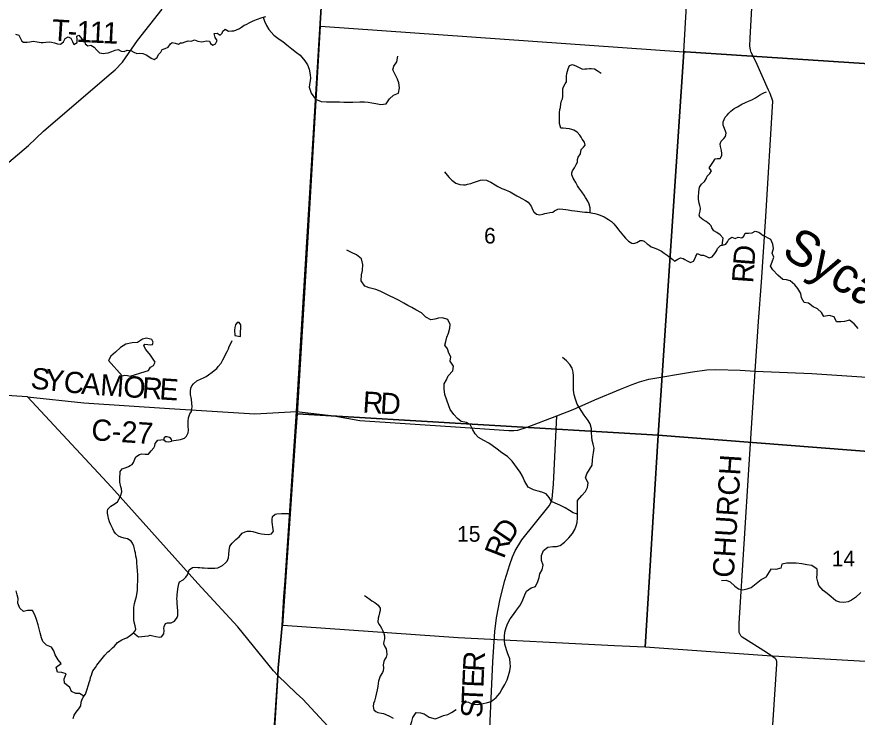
# Model space of a CAD drawing. Extents: x 1759416 to 2214760, y 252598 to 1116833.
# Drawn here: x 1923091 to 1934945, y 839744 to 849628 of the extents above; entities that cross this region are included whole.
import ezdxf

# ---------------------------------------------------------------- set-up
doc = ezdxf.new("R2010")
doc.units = 0
for name, color, linetype in [('GM_X_County_Road', 7, 'Continuous'), ('GM_X_County_Road_Text', 7, 'Continuous'), ('GM_X_Minor_Lake', 7, 'Continuous'), ('GM_X_Minor_River', 7, 'Continuous'), ('GM_X_Minor_River_Text', 7, 'Continuous'), ('GM_X_Section', 7, 'Continuous'), ('GM_X_Section_Text', 7, 'Continuous'), ('GM_X_State_Route', 7, 'Continuous'), ('GM_X_Township', 7, 'Continuous'), ('GM_X_Township_Road', 7, 'Continuous'), ('GM_X_Township_Road_Text', 7, 'Continuous'), ('GM_X_US_Route', 7, 'Continuous')]:
    doc.layers.add(name, color=color, linetype=linetype)

msp = doc.modelspace()

# ---------------------------------------------------------------- linework, layer by layer
at = {"layer": 'GM_X_County_Road'}
for points in [[(1933655, 838134), (1933811, 840492), (1933811, 840528), (1933801, 840558), (1933790, 840571), (1933668, 840656), (1933324, 840873), (1933302, 840894), (1933280, 840937), (1933280, 841069), (1933420, 843310), (1933508, 844628), (1933555, 845328), (1933595, 845881), (1933658, 846809), (1933757, 848439), (1933719, 848544), (1933695, 848592), (1933515, 848997), (1933451, 849125), (1933438, 849162), (1933430, 849212), (1933434, 849326), (1933494, 850358)], [(1927035, 844057), (1927562, 843996), (1927929, 843929), (1929279, 843840), (1930032, 843791), (1930104, 843790), (1930156, 843796), (1930289, 843839), (1930709, 843999), (1930938, 844087), (1931245, 844222), (1931607, 844373), (1931771, 844438), (1931876, 844475), (1932006, 844512), (1932623, 844616), (1932826, 844646), (1932952, 844651), (1933294, 844642), (1933508, 844628), (1934305, 844596), (1936424, 844455)], [(1923241, 844263), (1924038, 844182), (1925246, 844101), (1926446, 844027), (1927035, 844057)]]:
    msp.add_lwpolyline(points, dxfattribs=at)
at = {"layer": 'GM_X_Minor_Lake'}
for points in [[(1926244, 845114), (1926244, 845184), (1926252, 845234), (1926252, 845282), (1926228, 845313), (1926198, 845313), (1926174, 845279), (1926168, 845241), (1926162, 845205), (1926164, 845130)], [(1926164, 845130), (1926244, 845114)], [(1924578, 844563), (1924614, 844571), (1924654, 844567), (1924689, 844555), (1924765, 844578), (1924827, 844598), (1924901, 844622), (1924949, 844636), (1924977, 844682), (1925019, 844708), (1925041, 844756), (1924978, 844854), (1924912, 844935), (1924884, 844985), (1924898, 845009), (1924940, 845001), (1924974, 844997), (1925004, 845005), (1925014, 845035), (1924994, 845075), (1924920, 845091), (1924862, 845077), (1924792, 845033), (1924717, 845029), (1924627, 845007), (1924553, 844960), (1924481, 844896), (1924415, 844840), (1924383, 844778)], [(1924383, 844778), (1924578, 844563)], [(1925272, 843662), (1925264, 843678), (1925244, 843692), (1925212, 843700), (1925186, 843700), (1925170, 843684), (1925164, 843670), (1925166, 843658), (1925192, 843634), (1925228, 843630), (1925254, 843636)], [(1925254, 843636), (1925274, 843639), (1925276, 843643), (1925272, 843662)]]:
    msp.add_lwpolyline(points, dxfattribs=at)
at = {"layer": 'GM_X_Minor_River'}
for points in [[(1923462, 849266), (1923502, 849270), (1923553, 849273), (1923579, 849271), (1923623, 849261), (1923663, 849247), (1923709, 849241), (1923749, 849275), (1923773, 849321), (1923813, 849347), (1923853, 849327), (1923877, 849281), (1923895, 849239), (1923943, 849265), (1923943, 849309), (1923937, 849353), (1923965, 849371), (1924001, 849321), (1924044, 849288), (1924054, 849246), (1924094, 849220), (1924134, 849226), (1924180, 849200), (1924218, 849158), (1924258, 849120), (1924286, 849114), (1924311, 849112), (1924339, 849115), (1924379, 849121), (1924431, 849137), (1924479, 849155), (1924521, 849165), (1924561, 849143), (1924603, 849137), (1924649, 849155), (1924697, 849151), (1924741, 849131), (1924786, 849110), (1924828, 849114), (1924868, 849110), (1924914, 849090), (1924940, 849078), (1924984, 849042), (1925026, 849024), (1925072, 849052), (1925090, 849098), (1925120, 849128), (1925142, 849168), (1925184, 849182), (1925226, 849200), (1925258, 849246), (1925284, 849266), (1925326, 849256), (1925372, 849243), (1925400, 849259), (1925426, 849259), (1925465, 849273), (1925507, 849291), (1925553, 849283), (1925595, 849303), (1925645, 849283), (1925697, 849273), (1925723, 849281), (1925765, 849291), (1925809, 849285), (1925821, 849253), (1925855, 849226), (1925894, 849248), (1925915, 849292), (1925889, 849337), (1925875, 849393), (1925917, 849399), (1925959, 849368), (1925989, 849398), (1925997, 849424), (1926031, 849452), (1926077, 849426), (1926124, 849428), (1926150, 849430), (1926178, 849438), (1926232, 849462), (1926262, 849480), (1926300, 849508), (1926326, 849520), (1926380, 849548), (1926416, 849566), (1926448, 849580), (1926474, 849590), (1926552, 849616), (1926602, 849633)], [(1926566, 849621), (1926586, 849567), (1926612, 849503), (1926645, 849449), (1926715, 849367), (1926791, 849311), (1926843, 849278), (1926900, 849234), (1926968, 849178), (1927034, 849122), (1927086, 849085), (1927153, 849005), (1927193, 848949), (1927217, 848887), (1927231, 848811), (1927233, 848761), (1927214, 848634), (1927242, 848550), (1927306, 848466), (1927383, 848434), (1927457, 848426), (1927513, 848427), (1927585, 848429), (1927641, 848429), (1927705, 848425), (1927757, 848425), (1927832, 848423), (1927930, 848426), (1927994, 848428), (1928046, 848422), (1928098, 848414), (1928154, 848404), (1928226, 848392), (1928303, 848402), (1928349, 848472), (1928403, 848524), (1928473, 848552), (1928490, 848624), (1928480, 848696), (1928460, 848750), (1928426, 848816), (1928396, 848880), (1928410, 848932), (1928451, 848994), (1928467, 849072)], [(1923073, 849381), (1923117, 849367), (1923142, 849324), (1923160, 849282), (1923186, 849270), (1923238, 849268), (1923272, 849274), (1923298, 849280), (1923328, 849282), (1923378, 849276), (1923406, 849270), (1923432, 849266), (1923462, 849266)], [(1931180, 846865), (1931180, 846933), (1931166, 846983), (1931146, 847027), (1931114, 847077), (1931094, 847109), (1931061, 847157), (1931021, 847216), (1931001, 847244), (1930975, 847288), (1930951, 847326), (1930941, 847352), (1930921, 847396), (1930920, 847428), (1930930, 847454), (1930956, 847498), (1930982, 847542), (1931000, 847578), (1931002, 847612), (1931008, 847646), (1931042, 847692), (1931052, 847756), (1931084, 847788), (1931110, 847816), (1931098, 847857), (1931064, 847899), (1931051, 847927), (1931033, 847959), (1930993, 848001), (1930949, 848027), (1930919, 848039), (1930889, 848047), (1930841, 848053), (1930797, 848054), (1930767, 848056), (1930746, 848120), (1930746, 848158), (1930744, 848188), (1930744, 848218), (1930748, 848272), (1930752, 848320), (1930758, 848350), (1930764, 848398), (1930774, 848440), (1930788, 848472), (1930794, 848502), (1930793, 848534), (1930791, 848564), (1930793, 848611), (1930801, 848639), (1930827, 848681), (1930843, 848711), (1930847, 848743), (1930847, 848789), (1930849, 848829), (1930867, 848893), (1930885, 848939), (1930929, 848957), (1930987, 848933), (1931041, 848901), (1931069, 848890), (1931105, 848892), (1931131, 848896), (1931167, 848900), (1931193, 848900), (1931239, 848892), (1931278, 848868), (1931304, 848850), (1931336, 848832)], [(1933039, 846405), (1933057, 846506), (1933011, 846552), (1932965, 846582), (1932923, 846606), (1932894, 846650), (1932886, 846679), (1932860, 846703), (1932814, 846737), (1932774, 846763), (1932726, 846801), (1932714, 846827), (1932730, 846883), (1932733, 846929), (1932725, 846963), (1932715, 846999), (1932707, 847048), (1932707, 847108), (1932711, 847134), (1932713, 847160), (1932717, 847190), (1932723, 847222), (1932751, 847268), (1932793, 847306), (1932815, 847340), (1932829, 847380), (1932867, 847418), (1932890, 847454), (1932858, 847498), (1932882, 847528), (1932908, 847574), (1932940, 847624), (1932968, 847626), (1933010, 847630), (1933036, 847672), (1933036, 847698), (1933030, 847742), (1933018, 847796), (1933012, 847836), (1933028, 847872), (1933064, 847912), (1933088, 847938), (1933098, 847984), (1933088, 848014), (1933063, 848073), (1933057, 848099), (1933057, 848145), (1933085, 848213), (1933111, 848239), (1933135, 848267), (1933163, 848297), (1933209, 848333), (1933257, 848359), (1933319, 848393), (1933369, 848419), (1933411, 848436), (1933457, 848458), (1933509, 848486), (1933541, 848504), (1933567, 848520), (1933611, 848544), (1933637, 848558), (1933665, 848568)], [(1929125, 847438), (1929159, 847394), (1929189, 847362), (1929225, 847322), (1929285, 847282), (1929314, 847269), (1929340, 847261), (1929390, 847255), (1929420, 847257), (1929448, 847265), (1929494, 847277), (1929534, 847289), (1929630, 847321), (1929664, 847327), (1929716, 847321), (1929746, 847309), (1929778, 847294), (1929839, 847256), (1929877, 847234), (1929905, 847220), (1929931, 847206), (1929961, 847196), (1930051, 847160), (1930095, 847129), (1930142, 847103), (1930170, 847089), (1930214, 847063), (1930266, 847035), (1930306, 847011), (1930344, 846957), (1930367, 846908), (1930385, 846876), (1930421, 846842), (1930469, 846832), (1930511, 846842), (1930539, 846850), (1930565, 846858), (1930609, 846864), (1930651, 846870), (1930677, 846890), (1930721, 846914), (1930747, 846916), (1930793, 846914), (1930834, 846907), (1930870, 846903), (1930914, 846895), (1930960, 846891), (1931002, 846885), (1931068, 846877), (1931104, 846873), (1931142, 846869), (1931170, 846867), (1931216, 846859), (1931243, 846852), (1931279, 846842), (1931305, 846832), (1931343, 846818), (1931377, 846804), (1931435, 846768), (1931479, 846738), (1931513, 846704), (1931554, 846653), (1931580, 846623), (1931624, 846567), (1931650, 846535), (1931678, 846505), (1931721, 846463), (1931765, 846435), (1931793, 846428), (1931835, 846444), (1931885, 846472), (1931913, 846472), (1931941, 846460), (1931983, 846426), (1932011, 846404), (1932041, 846384), (1932082, 846366), (1932140, 846346), (1932184, 846319), (1932222, 846291), (1932264, 846263), (1932290, 846243), (1932344, 846201), (1932369, 846181), (1932415, 846207), (1932455, 846227), (1932489, 846219), (1932515, 846204), (1932549, 846184), (1932595, 846162), (1932635, 846180), (1932659, 846224), (1932671, 846252), (1932691, 846288), (1932739, 846266), (1932779, 846264), (1932811, 846250), (1932857, 846226), (1932898, 846242), (1932937, 846286), (1932965, 846332)], [(1932965, 846332), (1932973, 846358), (1933017, 846402), (1933045, 846406), (1933093, 846420), (1933117, 846452), (1933135, 846492), (1933179, 846518), (1933222, 846499), (1933266, 846519), (1933316, 846509), (1933348, 846533), (1933364, 846573), (1933414, 846573), (1933464, 846581), (1933506, 846603), (1933556, 846589), (1933596, 846559), (1933621, 846541)], [(1934959, 845227), (1934904, 845296), (1934837, 845345), (1934766, 845330), (1934714, 845323), (1934652, 845325), (1934619, 845392), (1934551, 845413), (1934477, 845398), (1934440, 845455), (1934387, 845509), (1934323, 845536), (1934257, 845585), (1934198, 845594), (1934158, 845661), (1934149, 845721), (1934108, 845792), (1934065, 845845), (1934002, 845904), (1933948, 845918), (1933894, 845921), (1933828, 845984), (1933757, 846057), (1933722, 846108), (1933745, 846172), (1933768, 846234), (1933747, 846290), (1933767, 846356), (1933756, 846420), (1933729, 846485), (1933621, 846541)], [(1931000, 842609), (1930940, 842627), (1930886, 842662), (1930824, 842698), (1930752, 842736), (1930685, 842766), (1930631, 842790), (1930601, 842844), (1930557, 842897), (1930497, 842921), (1930446, 842933), (1930378, 842951), (1930304, 842989), (1930250, 843078), (1930222, 843144), (1930189, 843200), (1930155, 843252), (1930115, 843304), (1930077, 843357), (1930012, 843421), (1929934, 843475), (1929868, 843527), (1929798, 843578), (1929747, 843612), (1929679, 843650), (1929605, 843690), (1929557, 843744), (1929522, 843801), (1929484, 843873), (1929432, 843903), (1929360, 843917), (1929306, 843961), (1929255, 844014), (1929205, 844086), (1929185, 844138), (1929155, 844218), (1929128, 844298), (1929118, 844379), (1929120, 844447), (1929154, 844507), (1929176, 844563), (1929240, 844631), (1929250, 844699), (1929205, 844769), (1929215, 844827), (1929183, 844879), (1929165, 844942), (1929129, 844994), (1929143, 845046), (1929155, 845108), (1929178, 845162), (1929198, 845232), (1929202, 845284), (1929170, 845356), (1929096, 845378), (1929038, 845373), (1928986, 845361), (1928933, 845353), (1928861, 845389), (1928799, 845449), (1928721, 845494), (1928662, 845524), (1928608, 845554), (1928550, 845586), (1928484, 845622), (1928418, 845656), (1928349, 845691), (1928217, 845757), (1928153, 845781), (1928063, 845805), (1928000, 845828), (1927946, 845904), (1927954, 845986), (1927966, 846046), (1927972, 846132), (1927951, 846212), (1927883, 846269), (1927811, 846303), (1927745, 846335)], [(1925275, 843645), (1925372, 843657), (1925398, 843665), (1925426, 843671), (1925454, 843683), (1925482, 843709), (1925506, 843757), (1925512, 843795), (1925510, 843849), (1925510, 843920), (1925514, 843970), (1925522, 843996), (1925532, 844024), (1925554, 844060), (1925561, 844092), (1925563, 844128), (1925561, 844170), (1925555, 844234), (1925541, 844296), (1925539, 844346), (1925545, 844386), (1925561, 844418), (1925581, 844450), (1925629, 844492), (1925689, 844518), (1925715, 844526), (1925761, 844554), (1925795, 844576), (1925847, 844612), (1925873, 844638), (1925911, 844666), (1925933, 844694), (1925971, 844742), (1925997, 844786), (1926025, 844838), (1926037, 844870), (1926057, 844906), (1926076, 844940), (1926088, 844974), (1926108, 845018), (1926130, 845062)], [(1929398, 839970), (1929460, 839954), (1929514, 839929), (1929590, 839921), (1929650, 839931), (1929730, 839949), (1929784, 839965), (1929852, 840021), (1929904, 840083), (1929934, 840135), (1929976, 840205), (1930006, 840271), (1930028, 840333), (1930046, 840397), (1930054, 840457), (1930050, 840507), (1930043, 840565), (1930019, 840638), (1929999, 840694), (1929977, 840772), (1929971, 840826), (1929968, 840882), (1929974, 840944), (1929994, 841008), (1930018, 841070), (1930050, 841132), (1930096, 841195), (1930138, 841255), (1930194, 841331), (1930228, 841399), (1930258, 841469), (1930280, 841521), (1930344, 841567), (1930408, 841589), (1930440, 841661), (1930457, 841715), (1930469, 841767), (1930503, 841821), (1930515, 841891), (1930493, 841955), (1930491, 842025), (1930521, 842095), (1930583, 842143), (1930653, 842151), (1930705, 842153), (1930757, 842169), (1930817, 842215), (1930877, 842277), (1930927, 842335), (1930963, 842393), (1930983, 842443), (1930997, 842493), (1930999, 842555), (1931000, 842615), (1930998, 842667), (1931000, 842743), (1931002, 842800), (1931060, 842872), (1931112, 842930), (1931140, 842986), (1931148, 843050), (1931113, 843120), (1931133, 843178), (1931171, 843238), (1931205, 843302), (1931213, 843370), (1931215, 843420), (1931227, 843474), (1931233, 843540), (1931220, 843595), (1931208, 843649), (1931202, 843699), (1931198, 843755), (1931196, 843815), (1931178, 843883), (1931148, 843933), (1931095, 844004), (1931061, 844058), (1930997, 844162), (1930970, 844234), (1930954, 844292), (1930944, 844357), (1930942, 844413), (1930942, 844499), (1930944, 844563), (1930939, 844615), (1930925, 844671), (1930893, 844721), (1930847, 844772), (1930787, 844822)], [(1924761, 840962), (1924769, 840988), (1924761, 841034), (1924747, 841086), (1924743, 841118), (1924741, 841144), (1924741, 841222), (1924743, 841248), (1924743, 841294), (1924752, 841348), (1924764, 841401), (1924778, 841445), (1924786, 841481), (1924794, 841533), (1924792, 841587), (1924794, 841621), (1924796, 841649), (1924798, 841685), (1924800, 841755), (1924795, 841807), (1924787, 841869), (1924785, 841917), (1924783, 841958), (1924777, 841984), (1924771, 842014), (1924765, 842064), (1924757, 842090), (1924751, 842118), (1924740, 842156), (1924722, 842200), (1924702, 842228), (1924654, 842262), (1924604, 842272), (1924558, 842283), (1924524, 842297), (1924485, 842337), (1924459, 842369), (1924447, 842401), (1924433, 842429), (1924417, 842457), (1924399, 842501), (1924383, 842547), (1924377, 842574), (1924369, 842622), (1924372, 842650), (1924376, 842680), (1924418, 842720), (1924466, 842750), (1924510, 842782), (1924536, 842824), (1924550, 842850), (1924560, 842878), (1924570, 842924), (1924566, 842968), (1924558, 842994), (1924544, 843062), (1924544, 843092), (1924546, 843130), (1924548, 843184), (1924549, 843212), (1924577, 843250), (1924604, 843256), (1924632, 843268), (1924664, 843282), (1924690, 843296), (1924716, 843308), (1924736, 843340), (1924756, 843384), (1924771, 843416), (1924819, 843452), (1924856, 843462), (1924900, 843454), (1924946, 843458), (1924988, 843502), (1925024, 843546), (1925036, 843572), (1925042, 843608), (1925080, 843652), (1925165, 843663)], [(1924735, 840934), (1924808, 840880), (1924852, 840881), (1924896, 840885), (1924948, 840893), (1924974, 840899), (1925010, 840893), (1925054, 840883), (1925102, 840871), (1925132, 840879), (1925166, 840919), (1925170, 840965), (1925164, 840995), (1925168, 841025), (1925190, 841067), (1925218, 841075), (1925266, 841077), (1925314, 841097), (1925354, 841149), (1925362, 841181), (1925364, 841213), (1925362, 841245), (1925354, 841349), (1925352, 841379), (1925350, 841419), (1925353, 841447), (1925353, 841479), (1925355, 841505), (1925361, 841554), (1925365, 841580), (1925375, 841626), (1925385, 841652), (1925435, 841680), (1925473, 841718), (1925497, 841752), (1925511, 841792), (1925521, 841824), (1925571, 841858), (1925597, 841862), (1925645, 841857), (1925671, 841857), (1925703, 841853), (1925735, 841851), (1925785, 841849), (1925832, 841847), (1925882, 841845), (1925924, 841853), (1925964, 841871), (1925990, 841885), (1926034, 841921), (1926058, 841947), (1926076, 841993), (1926082, 842039), (1926087, 842099), (1926091, 842125), (1926097, 842157), (1926127, 842199), (1926179, 842251), (1926227, 842291), (1926269, 842339), (1926313, 842361), (1926339, 842367), (1926391, 842369), (1926421, 842363), (1926468, 842349), (1926494, 842341), (1926542, 842332), (1926586, 842328), (1926638, 842324), (1926684, 842330), (1926710, 842368), (1926702, 842420), (1926696, 842466), (1926694, 842492), (1926692, 842532), (1926698, 842574), (1926734, 842610), (1926760, 842612), (1926824, 842616), (1926852, 842616), (1926894, 842618), (1926922, 842620)], [(1934521, 841490), (1934465, 841531), (1934406, 841600), (1934389, 841652), (1934378, 841709), (1934380, 841761), (1934383, 841831), (1934306, 841886), (1934236, 841895), (1934166, 841906), (1934086, 841917), (1934004, 841916), (1933952, 841917), (1933882, 841902), (1933867, 841846), (1933797, 841827), (1933729, 841832), (1933656, 841720)], [(1933029, 841671), (1933099, 841677), (1933153, 841655), (1933218, 841594), (1933272, 841554), (1933326, 841542), (1933394, 841554), (1933448, 841576), (1933520, 841632), (1933592, 841686), (1933656, 841720)], [(1924038, 840039), (1923974, 840080), (1923922, 840078), (1923862, 840108), (1923837, 840164), (1923763, 840223), (1923759, 840287), (1923787, 840355), (1923725, 840375), (1923663, 840381), (1923646, 840449), (1923714, 840501), (1923676, 840555), (1923632, 840622), (1923612, 840680), (1923579, 840730), (1923511, 840760), (1923457, 840812), (1923437, 840864), (1923419, 840935), (1923406, 840989), (1923390, 841045), (1923368, 841121), (1923344, 841187), (1923314, 841249), (1923240, 841250), (1923187, 841236), (1923135, 841282), (1923103, 841352), (1923109, 841420), (1923095, 841472), (1923081, 841526)], [(1927997, 841460), (1928023, 841440), (1928073, 841407), (1928099, 841387), (1928140, 841361), (1928186, 841325), (1928214, 841281), (1928218, 841251), (1928208, 841217), (1928198, 841173), (1928190, 841143), (1928184, 841089), (1928196, 841058), (1928214, 841032), (1928235, 840998), (1928261, 840946), (1928277, 840894), (1928277, 840848), (1928267, 840814), (1928263, 840784), (1928279, 840746), (1928299, 840710), (1928306, 840675), (1928308, 840627), (1928300, 840591), (1928284, 840561), (1928266, 840531), (1928260, 840485), (1928262, 840441), (1928258, 840399), (1928250, 840373), (1928218, 840321), (1928200, 840279), (1928194, 840251), (1928190, 840223), (1928184, 840177), (1928173, 840129), (1928161, 840069), (1928151, 840025), (1928137, 839969), (1928123, 839939), (1928119, 839894), (1928129, 839846), (1928157, 839822), (1928183, 839812), (1928234, 839802), (1928264, 839796), (1928298, 839780), (1928348, 839756), (1928400, 839730)], [(1934997, 841502), (1934922, 841435), (1934866, 841393), (1934816, 841374), (1934757, 841363), (1934701, 841369), (1934646, 841388), (1934580, 841441), (1934521, 841490)], [(1923885, 839725), (1923901, 839771), (1923928, 839813), (1923966, 839861), (1923992, 839904), (1924000, 839954), (1924008, 839982), (1924028, 840026), (1924058, 840068), (1924074, 840112), (1924082, 840140), (1924096, 840188), (1924114, 840246), (1924126, 840272), (1924132, 840306), (1924142, 840338), (1924152, 840368), (1924164, 840396), (1924199, 840446), (1924221, 840480), (1924257, 840526), (1924295, 840574), (1924333, 840620), (1924373, 840664), (1924399, 840682), (1924441, 840722), (1924467, 840748), (1924511, 840796), (1924573, 840836), (1924615, 840854), (1924643, 840864), (1924695, 840902), (1924735, 840934), (1924761, 840962)], [(1928521, 839510), (1928609, 839553), (1928645, 839625), (1928661, 839685), (1928679, 839741), (1928723, 839811), (1928785, 839805), (1928837, 839793), (1928907, 839746), (1928993, 839722), (1929045, 839740), (1929111, 839768), (1929170, 839780), (1929224, 839810), (1929288, 839854)]]:
    msp.add_lwpolyline(points, dxfattribs=at)
at = {"layer": 'GM_X_Section'}
for points in [[(1932772, 853872), (1933131, 853851), (1935840, 853693), (1937468, 853609), (1938302, 853567), (1937995, 848774), (1932522, 849134), (1932502, 849135)], [(1927373, 849497), (1932502, 849135), (1932136, 843723), (1927050, 844024), (1927182, 846196), (1927301, 848208)], [(1932502, 849135), (1932522, 849134), (1937995, 848774), (1937583, 843299), (1932136, 843723)], [(1927050, 844024), (1932136, 843723), (1931956, 840733), (1931522, 840750), (1929316, 840864), (1926841, 841039), (1927033, 843778)], [(1937583, 843299), (1937355, 840393), (1936859, 840421), (1935224, 840518), (1933677, 840610), (1931956, 840733), (1932136, 843723)]]:
    msp.add_lwpolyline(points, close=True, dxfattribs=at)
at = {"layer": 'GM_X_State_Route'}
msp.add_lwpolyline([(1927950, 839110), (1927124, 839996), (1927029, 840084), (1926772, 840333), (1926710, 840398), (1926209, 841017), (1925643, 841630), (1924425, 842992), (1923241, 844263), (1921013, 844405)], dxfattribs=at)
at = {"layer": 'GM_X_Township'}
for points in [[(1922111, 854537), (1924873, 854361), (1927658, 854184), (1927527, 852070), (1927498, 851869), (1927502, 851754), (1927498, 851628), (1927382, 849766), (1927035, 844057), (1926874, 841671), (1926832, 841038), (1926779, 840439), (1926772, 840333), (1926412, 834553), (1926092, 829043), (1926023, 827933), (1924878, 828005), (1920661, 828248)], [(1937526, 827240), (1933604, 827484), (1932924, 827522), (1929658, 827739), (1926023, 827933), (1926092, 829043), (1926412, 834553), (1926772, 840333), (1926779, 840439), (1926832, 841038), (1926874, 841671), (1927035, 844057), (1927382, 849766)]]:
    msp.add_lwpolyline(points, dxfattribs=at)
at = {"layer": 'GM_X_Township_Road'}
for points in [[(1927213, 846987), (1927382, 849766), (1927498, 851628), (1927502, 851754), (1927498, 851869), (1927484, 851889), (1927438, 851934)], [(1927035, 844057), (1927035, 844057), (1927213, 846987)], [(1926859, 841449), (1926874, 841671), (1927035, 844057)], [(1929617, 837329), (1929640, 837528), (1929695, 838329), (1929746, 839170), (1929806, 840523), (1929836, 840954), (1929858, 841148), (1929907, 841414), (1929975, 841672), (1930046, 841899), (1930083, 842007), (1930122, 842091), (1930213, 842246), (1930598, 842728), (1930622, 842768), (1930641, 842826), (1930659, 843032), (1930709, 843999)], [(1926772, 840333), (1926779, 840439), (1926832, 841037), (1926859, 841449)], [(1926412, 834553), (1926581, 837470), (1926772, 840333)]]:
    msp.add_lwpolyline(points, dxfattribs=at)
at = {"layer": 'GM_X_US_Route'}
msp.add_lwpolyline([(1922886, 847495), (1923254, 847814), (1923469, 848015), (1924394, 848807), (1924478, 848878), (1924582, 848987), (1924795, 849292), (1925139, 849735)], dxfattribs=at)

# ---------------------------------------------------------------- texts
at = {"layer": 'GM_X_County_Road_Text'}
for s, rotation, p in [('D', 85.4892, (1933493, 846108)), ('R', 85.8671, (1933476, 845863)), ('S', 353.8398, (1923276, 844384)), ('Y', 353.8392, (1923477, 844363)), ('C', 354.1796, (1923741, 844334)), ('A', 355.3266, (1923993, 844308)), ('M', 356.0871, (1924260, 844287)), ('O', 356.1078, (1924585, 844264)), ('R', 356.1078, (1924849, 844246)), ('E', 356.1112, (1925095, 844230)), ('R', 356.2347, (1927962, 844045)), ('D', 356.3689, (1928209, 844029)), ('C-27', 356.2322, (1924135, 843654)), ('CHURCH', 86.3717, (1933203, 841705))]:
    msp.add_text(s, height=300, rotation=rotation, dxfattribs=at).set_placement(p)
at = {"layer": 'GM_X_Minor_River_Text'}
msp.add_text('Sycamore', height=500.1, rotation=328.4656, dxfattribs=at).set_placement((1933862, 846262))
at = {"layer": 'GM_X_Section_Text'}
for s, p in [('6', (1929682, 846428)), ('15', (1929302, 842220)), ('14', (1934586, 841871))]:
    msp.add_text(s, height=221, rotation=0, dxfattribs=at).set_placement(p)
at = {"layer": 'GM_X_Township_Road_Text'}
for s, rotation, p in [('T', 356.2903, (1923576, 849296)), ('1', 357.0925, (1923927, 849275)), ('1', 357.133, (1924112, 849266)), ('1', 357.1529, (1924297, 849257)), ('-', 356.964, (1923804, 849282)), ('D', 56.1119, (1930040, 842182)), ('R', 68.8784, (1929960, 841968)), ('R', 86.7275, (1929681, 840380)), ('E', 87.4663, (1929672, 840157)), ('T', 87.505, (1929662, 839933)), ('S', 87.5014, (1929653, 839730))]:
    msp.add_text(s, height=300, rotation=rotation, dxfattribs=at).set_placement(p)

doc.saveas('drawing.dxf')
